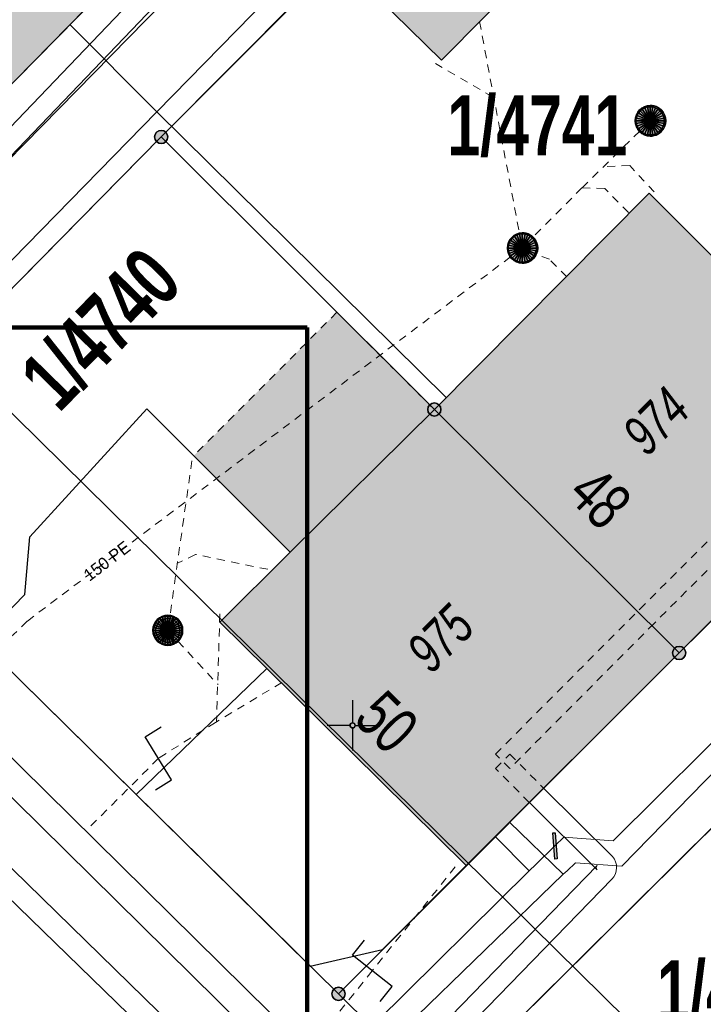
# Model space of a CAD drawing. Header units: metres. Extents: x 2695560 to 2696939, y 1260491 to 1262050.
# Tile 363 of 656: x 2695868 to 2695885, y 1261018 to 1261042. Entities that reach past the tile are written whole.
import ezdxf

# ---------------------------------------------------------------- set-up
doc = ezdxf.new("R2010")
doc.units = ezdxf.units.M
doc.linetypes.add('AUSGEZOGEN', pattern=[0])
doc.linetypes.add('VERDECKT2_S2', pattern=[0.36, 0.2, -0.16])
for name, color, linetype in [('XR$1$AV_Flächen (EO)', 7, 'AUSGEZOGEN'), ('XR$1$AV_Gebäudeflächen (BB)', 7, 'AUSGEZOGEN'), ('XR$1$AV_Gebäudeflächen (EO)', 7, 'AUSGEZOGEN'), ('XR$1$AV_Grenzpunkte', 7, 'AUSGEZOGEN'), ('XR$1$AV_Grundstück-Nr.', 7, 'AUSGEZOGEN'), ('XR$1$AV_Haus-Nr.', 7, 'AUSGEZOGEN'), ('XR$1$AV_Koordinatennetzpunkte', 7, 'AUSGEZOGEN'), ('XR$1$AV_Linien (BB)', 7, 'AUSGEZOGEN'), ('XR$1$AV_Versicherung-Nr.', 7, 'AUSGEZOGEN'), ('XR$1$AW_LK_Schachtdeckel', 24, 'AUSGEZOGEN'), ('XR$1$AW_LK_Zwischenpunkt', 24, 'AUSGEZOGEN'), ('XR$1$GA_LK_Rohrleitungsteil', 32, 'AUSGEZOGEN'), ('XR$1$Liegenschaftsgrenzen', 7, 'AUSGEZOGEN'), ('XR$1$PFAV', 255, 'AUSGEZOGEN'), ('XR$1$PFAW', 255, 'AUSGEZOGEN'), ('XR$1$RP_Abstandslinie', 7, 'AUSGEZOGEN')]:
    doc.layers.add(name, color=color, linetype=linetype)
for name, color, linetype, lineweight in [('XR$2$ABW-Linie-R-ungenau', 4, 'VERDECKT2_S2', 18), ('XR$2$ABW-LinieFlaeche-R-genau', 4, 'AUSGEZOGEN', 18), ('XR$2$ABW-Punkt', 6, 'AUSGEZOGEN', 18), ('XR$2$ELE-LinieFlaeche-genau', 1, 'AUSGEZOGEN', 18), ('XR$2$ELE-LinieFlaeche-ungenau', 1, 'VERDECKT2_S2', 18), ('XR$2$GAS-Linie-genau', 12, 'AUSGEZOGEN', 18), ('XR$2$KOM-Linie-U-genau', 91, 'AUSGEZOGEN', 18), ('XR$2$WAS-Linie-genau', 5, 'AUSGEZOGEN', 18), ('XR$2$WEI-Text', 59, 'AUSGEZOGEN', 18), ('XR$5$STANDARD_1', 7, 'AUSGEZOGEN', 13)]:
    doc.layers.add(name, color=color, linetype=linetype, lineweight=lineweight)
doc.styles.add('ARIAL', font='arial.ttf')
doc.styles.add('TXT', font='txt')

# ---------------------------------------------------------------- blocks, each defined once
blk = doc.blocks.new('BAV15')
at = {"layer": 'XR$1$PFAV', "transparency": 33554687}
blk.add_hatch(color=7, dxfattribs=at).paths.add_polyline_path([(0.5, 0), (0.49, 0.101), (0.459, 0.197), (0.41, 0.286), (0.344, 0.362), (0.264, 0.424), (0.174, 0.469), (0.076, 0.494), (-0.025, 0.499), (-0.125, 0.484), (-0.22, 0.449), (-0.306, 0.395), (-0.379, 0.326), (-0.437, 0.243), (-0.477, 0.15), (-0.497, 0.051), (-0.497, -0.051), (-0.477, -0.15), (-0.437, -0.243), (-0.379, -0.326), (-0.306, -0.395), (-0.22, -0.449), (-0.125, -0.484), (-0.025, -0.499), (0.076, -0.494), (0.174, -0.469), (0.264, -0.424), (0.344, -0.362), (0.41, -0.286), (0.459, -0.197), (0.49, -0.101)])
at = {"color": 7, "transparency": 33554687}
for start, end in [(90, 270), (270, 90)]:
    blk.add_arc((0, 0), 0.5, start, end, dxfattribs=at)
at = {"layer": 'XR$1$PFAV', "transparency": 33554687}
blk.add_circle((0, 0), 0.5, dxfattribs=at)
blk = doc.blocks.new('BAV2041')
at = {"color": 7, "transparency": 33554687}
for p, q in [((0, 0.5), (0, 0.05)), ((-0.05, 0), (-0.5, 0)), ((0.05, 0), (0.5, 0)), ((0, -0.05), (0, -0.5))]:
    blk.add_line(p, q, dxfattribs=at)
blk.add_circle((0, 0), 0.05, dxfattribs=at)
for start, end in [(90, 270), (270, 90)]:
    blk.add_arc((0, 0), 0.05, start, end, dxfattribs=at)
blk = doc.blocks.new('BAW2093')
at = {"transparency": 33554687}
blk.add_lwpolyline([(-0.375, -0.5), (0, -0.5), (0, 0.5), (0.375, 0.5)], dxfattribs=at)
blk = doc.blocks.new('BAW2088')
at = {"layer": 'XR$1$PFAW', "transparency": 33554687}
blk.add_hatch(color=253, dxfattribs=at).paths.add_polyline_path([(0.51, 0), (0.5, 0.101), (0.47, 0.197), (0.421, 0.286), (0.355, 0.362), (0.275, 0.424), (0.184, 0.469), (0.086, 0.494), (-0.015, 0.499), (-0.115, 0.484), (-0.21, 0.449), (-0.296, 0.395), (-0.369, 0.326), (-0.427, 0.243), (-0.467, 0.15), (-0.487, 0.051), (-0.487, -0.051), (-0.467, -0.15), (-0.427, -0.243), (-0.369, -0.326), (-0.296, -0.395), (-0.21, -0.449), (-0.115, -0.484), (-0.015, -0.499), (0.086, -0.494), (0.184, -0.469), (0.275, -0.424), (0.355, -0.362), (0.421, -0.286), (0.47, -0.197), (0.5, -0.101)])
at = {"transparency": 33554687}
for start, end in [(91.1948, 268.8052), (268.8052, 91.1948)]:
    blk.add_arc((0.01, 0), 0.5, start, end, dxfattribs=at)
at = {"layer": 'XR$1$PFAW', "transparency": 33554687}
blk.add_circle((0.01, 0), 0.5, dxfattribs=at)
blk = doc.blocks.new('BAW2082')
at = {"layer": 'XR$1$PFAW', "transparency": 33554687}
blk.add_hatch(color=7, dxfattribs=at).paths.add_polyline_path([(0.509, -0.003), (0.499, 0.098), (0.469, 0.194), (0.42, 0.283), (0.354, 0.359), (0.274, 0.421), (0.183, 0.466), (0.085, 0.491), (-0.016, 0.496), (-0.116, 0.481), (-0.211, 0.446), (-0.297, 0.392), (-0.37, 0.323), (-0.428, 0.24), (-0.468, 0.147), (-0.488, 0.047), (-0.488, -0.054), (-0.468, -0.153), (-0.428, -0.246), (-0.37, -0.329), (-0.297, -0.398), (-0.211, -0.452), (-0.116, -0.487), (-0.016, -0.502), (0.085, -0.497), (0.183, -0.472), (0.274, -0.427), (0.354, -0.366), (0.42, -0.289), (0.469, -0.2), (0.499, -0.104)])
at = {"transparency": 33554687}
for start, end in [(91.1948, 268.8052), (268.8052, 91.1948)]:
    blk.add_arc((0.01, 0), 0.5, start, end, dxfattribs=at)
at = {"layer": 'XR$1$PFAW', "transparency": 33554687}
blk.add_circle((0.009, -0.003), 0.5, dxfattribs=at)
blk = doc.blocks.new('BAW2090')
at = {"layer": 'XR$1$PFAW', "lineweight": 25, "transparency": 33554687}
blk.add_hatch(color=7, dxfattribs=at).paths.add_polyline_path([(0.5, 0), (0.49, 0.101), (0.459, 0.197), (0.41, 0.286), (0.344, 0.362), (0.264, 0.424), (0.174, 0.469), (0.076, 0.494), (-0.025, 0.499), (-0.125, 0.484), (-0.22, 0.449), (-0.306, 0.395), (-0.379, 0.326), (-0.437, 0.243), (-0.477, 0.15), (-0.497, 0.051), (-0.497, -0.051), (-0.477, -0.15), (-0.437, -0.243), (-0.379, -0.326), (-0.306, -0.395), (-0.22, -0.449), (-0.125, -0.484), (-0.025, -0.499), (0.076, -0.494), (0.174, -0.469), (0.264, -0.424), (0.344, -0.362), (0.41, -0.286), (0.459, -0.197), (0.49, -0.101)])
at = {"lineweight": 25, "transparency": 33554687}
for p, q in [((-0.177, 0.468), (-0.177, -0.468)), ((0.179, 0.467), (0.177, -0.468))]:
    blk.add_line(p, q, dxfattribs=at)
for start, end in [(90, 180), (0, 90), (180, 270), (270, 0)]:
    blk.add_arc((0, 0), 0.5, start, end, dxfattribs=at)
blk = doc.blocks.new('BGA2013')
at = {"transparency": 33554687}
blk.add_hatch(color=36, dxfattribs=at).paths.add_polyline_path([(-0.291, -0.409), (0.352, 0.357), (0.291, 0.409), (-0.352, -0.357)])
at = {"color": 32, "transparency": 33554687}
blk.add_lwpolyline([(-0.291, -0.409), (-0.352, -0.357), (0.291, 0.409), (0.352, 0.357), (-0.291, -0.409)], close=True, dxfattribs=at)
blk = doc.blocks.new('ABW-SCHLAMMSAMMLER_RUND')
at = {"layer": 'XR$2$ABW-Punkt', "linetype": 'AUSGEZOGEN', "lineweight": 13, "transparency": 33554687}
for p, q in [((-70, 75, 2500), (70, 75, 2500)), ((-70, -75, 2500), (70, -75, 2500))]:
    blk.add_line(p, q, dxfattribs=at)
blk.add_polyline3d([(90, 0, 2500), (0, 0, 2500), (-90, 0, 2500)], dxfattribs=at)
at = {"layer": 'XR$2$ABW-Punkt', "linetype": 'AUSGEZOGEN', "lineweight": 25, "transparency": 33554687}
for points in [[(-147, 29, 2500), (0, 0, 2500), (-150, 0, 2500)], [(-147, 29), (0, 0), (-150, 0)], [(-147, 29, 2500), (-147, 29), (-150, 0), (-150, 0, 2500)], [(-150, 0, 2500), (0, 0, 2500), (-147, -29, 2500)], [(-150, 0), (0, 0), (-147, -29)], [(-139, 57, 2500), (0, 0, 2500), (-147, 29, 2500)], [(-139, 57), (0, 0), (-147, 29)], [(-139, 57, 2500), (-139, 57), (-147, 29), (-147, 29, 2500)], [(-147, -29, 2500), (0, 0, 2500), (-139, -57, 2500)], [(-147, -29), (0, 0), (-139, -57)], [(-125, 83, 2500), (0, 0, 2500), (-139, 57, 2500)], [(-125, 83), (0, 0), (-139, 57)], [(-125, 83, 2500), (-125, 83), (-139, 57), (-139, 57, 2500)], [(-139, -57, 2500), (0, 0, 2500), (-125, -83, 2500)], [(-139, -57), (0, 0), (-125, -83)], [(-106, 106, 2500), (0, 0, 2500), (-125, 83, 2500)], [(-106, 106), (0, 0), (-125, 83)], [(-106, 106, 2500), (-106, 106), (-125, 83), (-125, 83, 2500)], [(-125, -83, 2500), (0, 0, 2500), (-106, -106, 2500)], [(-125, -83), (0, 0), (-106, -106)], [(-83, 125, 2500), (0, 0, 2500), (-106, 106, 2500)], [(-83, 125), (0, 0), (-106, 106)], [(-83, 125, 2500), (-83, 125), (-106, 106), (-106, 106, 2500)], [(-106, -106, 2500), (0, 0, 2500), (-83, -125, 2500)], [(-106, -106), (0, 0), (-83, -125)], [(-57, 139, 2500), (0, 0, 2500), (-83, 125, 2500)], [(-57, 139), (0, 0), (-83, 125)], [(-57, 139, 2500), (-57, 139), (-83, 125), (-83, 125, 2500)], [(-83, -125, 2500), (0, 0, 2500), (-57, -139, 2500)], [(-83, -125), (0, 0), (-57, -139)], [(-29, 147, 2500), (0, 0, 2500), (-57, 139, 2500)], [(-29, 147), (0, 0), (-57, 139)], [(-29, 147, 2500), (-29, 147), (-57, 139), (-57, 139, 2500)], [(-57, -139, 2500), (0, 0, 2500), (-29, -147, 2500)], [(-57, -139), (0, 0), (-29, -147)], [(0, 150, 2500), (0, 0, 2500), (-29, 147, 2500)], [(0, 150), (0, 0), (-29, 147)], [(0, 150, 2500), (0, 150), (-29, 147), (-29, 147, 2500)], [(-29, -147, 2500), (0, 0, 2500), (0, -150, 2500)], [(-29, -147), (0, 0), (0, -150)], [(29, 147, 2500), (0, 0, 2500), (0, 150, 2500)], [(29, 147), (0, 0), (0, 150)], [(29, 147, 2500), (29, 147), (0, 150), (0, 150, 2500)], [(57, 139, 2500), (0, 0, 2500), (29, 147, 2500)], [(57, 139), (0, 0), (29, 147)], [(83, 125, 2500), (0, 0, 2500), (57, 139, 2500)], [(83, 125), (0, 0), (57, 139)], [(106, 106, 2500), (0, 0, 2500), (83, 125, 2500)], [(106, 106), (0, 0), (83, 125)], [(125, 83, 2500), (0, 0, 2500), (106, 106, 2500)], [(125, 83), (0, 0), (106, 106)], [(139, 57, 2500), (0, 0, 2500), (125, 83, 2500)], [(139, 57), (0, 0), (125, 83)], [(147, 29, 2500), (0, 0, 2500), (139, 57, 2500)], [(147, 29), (0, 0), (139, 57)], [(150, 0, 2500), (0, 0, 2500), (147, 29, 2500)], [(150, 0), (0, 0), (147, 29)], [(0, -150, 2500), (0, 0, 2500), (29, -147, 2500)], [(29, -147, 2500), (0, 0, 2500), (57, -139, 2500)], [(57, -139, 2500), (0, 0, 2500), (83, -125, 2500)], [(83, -125, 2500), (0, 0, 2500), (106, -106, 2500)], [(106, -106, 2500), (0, 0, 2500), (125, -83, 2500)], [(125, -83, 2500), (0, 0, 2500), (139, -57, 2500)], [(139, -57, 2500), (0, 0, 2500), (147, -29, 2500)], [(147, -29, 2500), (0, 0, 2500), (150, 0, 2500)], [(0, -150), (0, 0), (29, -147)], [(29, -147), (0, 0), (57, -139)], [(57, -139), (0, 0), (83, -125)], [(83, -125), (0, 0), (106, -106)], [(106, -106), (0, 0), (125, -83)], [(125, -83), (0, 0), (139, -57)], [(139, -57), (0, 0), (147, -29)], [(147, -29), (0, 0), (150, 0)], [(57, 139, 2500), (57, 139), (29, 147), (29, 147, 2500)], [(83, 125, 2500), (83, 125), (57, 139), (57, 139, 2500)], [(106, 106, 2500), (106, 106), (83, 125), (83, 125, 2500)], [(125, 83, 2500), (125, 83), (106, 106), (106, 106, 2500)], [(139, 57, 2500), (139, 57), (125, 83), (125, 83, 2500)], [(147, 29, 2500), (147, 29), (139, 57), (139, 57, 2500)], [(150, 0, 2500), (150, 0), (147, 29), (147, 29, 2500)], [(-150, 0, 2500), (-150, 0), (-147, -29), (-147, -29, 2500)], [(-147, -29, 2500), (-147, -29), (-139, -57), (-139, -57, 2500)], [(-139, -57, 2500), (-139, -57), (-125, -83), (-125, -83, 2500)], [(-125, -83, 2500), (-125, -83), (-106, -106), (-106, -106, 2500)], [(-106, -106, 2500), (-106, -106), (-83, -125), (-83, -125, 2500)], [(-83, -125, 2500), (-83, -125), (-57, -139), (-57, -139, 2500)], [(-57, -139, 2500), (-57, -139), (-29, -147), (-29, -147, 2500)], [(-29, -147, 2500), (-29, -147), (0, -150), (0, -150, 2500)], [(0, -150, 2500), (0, -150), (29, -147), (29, -147, 2500)], [(29, -147, 2500), (29, -147), (57, -139), (57, -139, 2500)], [(57, -139, 2500), (57, -139), (83, -125), (83, -125, 2500)], [(83, -125, 2500), (83, -125), (106, -106), (106, -106, 2500)], [(106, -106, 2500), (106, -106), (125, -83), (125, -83, 2500)], [(125, -83, 2500), (125, -83), (139, -57), (139, -57, 2500)], [(139, -57, 2500), (139, -57), (147, -29), (147, -29, 2500)], [(147, -29, 2500), (147, -29), (150, 0), (150, 0, 2500)]]:
    blk.add_3dface(points, dxfattribs=at)
blk = doc.blocks.new('ABW-NORMSCHACHT_WEITERE')
at = {"layer": 'XR$2$ABW-Punkt', "linetype": 'AUSGEZOGEN', "lineweight": 25, "transparency": 33554687}
for points in [[(-196, 39, 2500), (0, 0, 2500), (-200, 0, 2500)], [(-196, 39), (0, 0), (-200, 0)], [(-196, 39, 2500), (-196, 39), (-200, 0), (-200, 0, 2500)], [(-200, 0, 2500), (0, 0, 2500), (-196, -39, 2500)], [(-200, 0), (0, 0), (-196, -39)], [(-185, 77, 2500), (0, 0, 2500), (-196, 39, 2500)], [(-185, 77), (0, 0), (-196, 39)], [(-185, 77, 2500), (-185, 77), (-196, 39), (-196, 39, 2500)], [(-196, -39, 2500), (0, 0, 2500), (-185, -77, 2500)], [(-196, -39), (0, 0), (-185, -77)], [(-166, 111, 2500), (0, 0, 2500), (-185, 77, 2500)], [(-166, 111), (0, 0), (-185, 77)], [(-166, 111, 2500), (-166, 111), (-185, 77), (-185, 77, 2500)], [(-185, -77, 2500), (0, 0, 2500), (-166, -111, 2500)], [(-185, -77), (0, 0), (-166, -111)], [(-141, 141, 2500), (0, 0, 2500), (-166, 111, 2500)], [(-141, 141), (0, 0), (-166, 111)], [(-141, 141, 2500), (-141, 141), (-166, 111), (-166, 111, 2500)], [(-166, -111, 2500), (0, 0, 2500), (-141, -141, 2500)], [(-166, -111), (0, 0), (-141, -141)], [(-111, 166, 2500), (0, 0, 2500), (-141, 141, 2500)], [(-111, 166), (0, 0), (-141, 141)], [(-111, 166, 2500), (-111, 166), (-141, 141), (-141, 141, 2500)], [(-141, -141, 2500), (0, 0, 2500), (-111, -166, 2500)], [(-141, -141), (0, 0), (-111, -166)], [(-77, 185, 2500), (0, 0, 2500), (-111, 166, 2500)], [(-77, 185), (0, 0), (-111, 166)], [(-77, 185, 2500), (-77, 185), (-111, 166), (-111, 166, 2500)], [(-111, -166, 2500), (0, 0, 2500), (-77, -185, 2500)], [(-111, -166), (0, 0), (-77, -185)], [(-39, 196, 2500), (0, 0, 2500), (-77, 185, 2500)], [(-39, 196), (0, 0), (-77, 185)], [(-39, 196, 2500), (-39, 196), (-77, 185), (-77, 185, 2500)], [(-77, -185, 2500), (0, 0, 2500), (-39, -196, 2500)], [(-77, -185), (0, 0), (-39, -196)], [(0, 200, 2500), (0, 0, 2500), (-39, 196, 2500)], [(0, 200), (0, 0), (-39, 196)], [(0, 200, 2500), (0, 200), (-39, 196), (-39, 196, 2500)], [(-39, -196, 2500), (0, 0, 2500), (0, -200, 2500)], [(-39, -196), (0, 0), (0, -200)], [(39, 196, 2500), (0, 0, 2500), (0, 200, 2500)], [(39, 196), (0, 0), (0, 200)], [(39, 196, 2500), (39, 196), (0, 200), (0, 200, 2500)], [(77, 185, 2500), (0, 0, 2500), (39, 196, 2500)], [(77, 185), (0, 0), (39, 196)], [(111, 166, 2500), (0, 0, 2500), (77, 185, 2500)], [(111, 166), (0, 0), (77, 185)], [(141, 141, 2500), (0, 0, 2500), (111, 166, 2500)], [(141, 141), (0, 0), (111, 166)], [(166, 111, 2500), (0, 0, 2500), (141, 141, 2500)], [(166, 111), (0, 0), (141, 141)], [(185, 77, 2500), (0, 0, 2500), (166, 111, 2500)], [(185, 77), (0, 0), (166, 111)], [(196, 39, 2500), (0, 0, 2500), (185, 77, 2500)], [(196, 39), (0, 0), (185, 77)], [(200, 0, 2500), (0, 0, 2500), (196, 39, 2500)], [(200, 0), (0, 0), (196, 39)], [(0, -200, 2500), (0, 0, 2500), (39, -196, 2500)], [(39, -196, 2500), (0, 0, 2500), (77, -185, 2500)], [(77, -185, 2500), (0, 0, 2500), (111, -166, 2500)], [(111, -166, 2500), (0, 0, 2500), (141, -141, 2500)], [(141, -141, 2500), (0, 0, 2500), (166, -111, 2500)], [(166, -111, 2500), (0, 0, 2500), (185, -77, 2500)], [(185, -77, 2500), (0, 0, 2500), (196, -39, 2500)], [(196, -39, 2500), (0, 0, 2500), (200, 0, 2500)], [(0, -200), (0, 0), (39, -196)], [(39, -196), (0, 0), (77, -185)], [(77, -185), (0, 0), (111, -166)], [(111, -166), (0, 0), (141, -141)], [(141, -141), (0, 0), (166, -111)], [(166, -111), (0, 0), (185, -77)], [(185, -77), (0, 0), (196, -39)], [(196, -39), (0, 0), (200, 0)], [(77, 185, 2500), (77, 185), (39, 196), (39, 196, 2500)], [(111, 166, 2500), (111, 166), (77, 185), (77, 185, 2500)], [(141, 141, 2500), (141, 141), (111, 166), (111, 166, 2500)], [(166, 111, 2500), (166, 111), (141, 141), (141, 141, 2500)], [(185, 77, 2500), (185, 77), (166, 111), (166, 111, 2500)], [(196, 39, 2500), (196, 39), (185, 77), (185, 77, 2500)], [(200, 0, 2500), (200, 0), (196, 39), (196, 39, 2500)], [(-200, 0, 2500), (-200, 0), (-196, -39), (-196, -39, 2500)], [(-196, -39, 2500), (-196, -39), (-185, -77), (-185, -77, 2500)], [(-185, -77, 2500), (-185, -77), (-166, -111), (-166, -111, 2500)], [(-166, -111, 2500), (-166, -111), (-141, -141), (-141, -141, 2500)], [(-141, -141, 2500), (-141, -141), (-111, -166), (-111, -166, 2500)], [(-111, -166, 2500), (-111, -166), (-77, -185), (-77, -185, 2500)], [(-77, -185, 2500), (-77, -185), (-39, -196), (-39, -196, 2500)], [(-39, -196, 2500), (-39, -196), (0, -200), (0, -200, 2500)], [(0, -200, 2500), (0, -200), (39, -196), (39, -196, 2500)], [(39, -196, 2500), (39, -196), (77, -185), (77, -185, 2500)], [(77, -185, 2500), (77, -185), (111, -166), (111, -166, 2500)], [(111, -166, 2500), (111, -166), (141, -141), (141, -141, 2500)], [(141, -141, 2500), (141, -141), (166, -111), (166, -111, 2500)], [(166, -111, 2500), (166, -111), (185, -77), (185, -77, 2500)], [(185, -77, 2500), (185, -77), (196, -39), (196, -39, 2500)], [(196, -39, 2500), (196, -39), (200, 0), (200, 0, 2500)]]:
    blk.add_3dface(points, dxfattribs=at)
blk = doc.blocks.new('ABW-OELABSCHEIDER')
at = {"layer": 'XR$2$ABW-Punkt', "linetype": 'AUSGEZOGEN', "lineweight": 25, "transparency": 33554687}
for p, q in [((-100, 283, 2500), (-100, -283, 2500)), ((100, 283, 2500), (100, -283, 2500))]:
    blk.add_line(p, q, dxfattribs=at)
for points in [[(-167, 249, 2500), (0, 0, 2500), (-212, 212, 2500)], [(-167, 249), (0, 0), (-212, 212)], [(-167, 249, 2500), (-167, 249), (-212, 212), (-212, 212, 2500)], [(-115, 277, 2500), (0, 0, 2500), (-167, 249, 2500)], [(-115, 277), (0, 0), (-167, 249)], [(-115, 277, 2500), (-115, 277), (-167, 249), (-167, 249, 2500)], [(-59, 294, 2500), (0, 0, 2500), (-115, 277, 2500)], [(-59, 294), (0, 0), (-115, 277)], [(-59, 294, 2500), (-59, 294), (-115, 277), (-115, 277, 2500)], [(0, 300, 2500), (0, 0, 2500), (-59, 294, 2500)], [(0, 300), (0, 0), (-59, 294)], [(0, 300, 2500), (0, 300), (-59, 294), (-59, 294, 2500)], [(59, 294, 2500), (0, 0, 2500), (0, 300, 2500)], [(59, 294), (0, 0), (0, 300)], [(59, 294, 2500), (59, 294), (0, 300), (0, 300, 2500)], [(115, 277, 2500), (0, 0, 2500), (59, 294, 2500)], [(115, 277), (0, 0), (59, 294)], [(167, 249, 2500), (0, 0, 2500), (115, 277, 2500)], [(167, 249), (0, 0), (115, 277)], [(212, 212, 2500), (0, 0, 2500), (167, 249, 2500)], [(212, 212), (0, 0), (167, 249)], [(115, 277, 2500), (115, 277), (59, 294), (59, 294, 2500)], [(167, 249, 2500), (167, 249), (115, 277), (115, 277, 2500)], [(212, 212, 2500), (212, 212), (167, 249), (167, 249, 2500)], [(-294, 59, 2500), (0, 0, 2500), (-300, 0, 2500)], [(-294, 59), (0, 0), (-300, 0)], [(-294, 59, 2500), (-294, 59), (-300, 0), (-300, 0, 2500)], [(-277, 115, 2500), (0, 0, 2500), (-294, 59, 2500)], [(-277, 115), (0, 0), (-294, 59)], [(-277, 115, 2500), (-277, 115), (-294, 59), (-294, 59, 2500)], [(-249, 167, 2500), (0, 0, 2500), (-277, 115, 2500)], [(-249, 167), (0, 0), (-277, 115)], [(-249, 167, 2500), (-249, 167), (-277, 115), (-277, 115, 2500)], [(-212, 212, 2500), (0, 0, 2500), (-249, 167, 2500)], [(-212, 212), (0, 0), (-249, 167)], [(-212, 212, 2500), (-212, 212), (-249, 167), (-249, 167, 2500)], [(249, 167, 2500), (0, 0, 2500), (212, 212, 2500)], [(249, 167), (0, 0), (212, 212)], [(277, 115, 2500), (0, 0, 2500), (249, 167, 2500)], [(277, 115), (0, 0), (249, 167)], [(294, 59, 2500), (0, 0, 2500), (277, 115, 2500)], [(294, 59), (0, 0), (277, 115)], [(300, 0, 2500), (0, 0, 2500), (294, 59, 2500)], [(300, 0), (0, 0), (294, 59)], [(249, 167, 2500), (249, 167), (212, 212), (212, 212, 2500)], [(277, 115, 2500), (277, 115), (249, 167), (249, 167, 2500)], [(294, 59, 2500), (294, 59), (277, 115), (277, 115, 2500)], [(300, 0, 2500), (300, 0), (294, 59), (294, 59, 2500)], [(-300, 0, 2500), (0, 0, 2500), (-294, -59, 2500)], [(-300, 0), (0, 0), (-294, -59)], [(-300, 0, 2500), (-300, 0), (-294, -59), (-294, -59, 2500)], [(-294, -59, 2500), (0, 0, 2500), (-277, -115, 2500)], [(-294, -59), (0, 0), (-277, -115)], [(-294, -59, 2500), (-294, -59), (-277, -115), (-277, -115, 2500)], [(-277, -115, 2500), (0, 0, 2500), (-249, -167, 2500)], [(-277, -115), (0, 0), (-249, -167)], [(-277, -115, 2500), (-277, -115), (-249, -167), (-249, -167, 2500)], [(-249, -167, 2500), (0, 0, 2500), (-212, -212, 2500)], [(-249, -167), (0, 0), (-212, -212)], [(-249, -167, 2500), (-249, -167), (-212, -212), (-212, -212, 2500)], [(-212, -212, 2500), (0, 0, 2500), (-167, -249, 2500)], [(-212, -212), (0, 0), (-167, -249)], [(-212, -212, 2500), (-212, -212), (-167, -249), (-167, -249, 2500)], [(-167, -249, 2500), (0, 0, 2500), (-115, -277, 2500)], [(-167, -249), (0, 0), (-115, -277)], [(-115, -277, 2500), (0, 0, 2500), (-59, -294, 2500)], [(-115, -277), (0, 0), (-59, -294)], [(-59, -294, 2500), (0, 0, 2500), (0, -300, 2500)], [(-59, -294), (0, 0), (0, -300)], [(0, -300, 2500), (0, 0, 2500), (59, -294, 2500)], [(59, -294, 2500), (0, 0, 2500), (115, -277, 2500)], [(115, -277, 2500), (0, 0, 2500), (167, -249, 2500)], [(167, -249, 2500), (0, 0, 2500), (212, -212, 2500)], [(212, -212, 2500), (0, 0, 2500), (249, -167, 2500)], [(249, -167, 2500), (0, 0, 2500), (277, -115, 2500)], [(277, -115, 2500), (0, 0, 2500), (294, -59, 2500)], [(294, -59, 2500), (0, 0, 2500), (300, 0, 2500)], [(0, -300), (0, 0), (59, -294)], [(59, -294), (0, 0), (115, -277)], [(115, -277), (0, 0), (167, -249)], [(167, -249), (0, 0), (212, -212)], [(212, -212), (0, 0), (249, -167)], [(249, -167), (0, 0), (277, -115)], [(277, -115), (0, 0), (294, -59)], [(294, -59), (0, 0), (300, 0)], [(167, -249, 2500), (167, -249), (212, -212), (212, -212, 2500)], [(212, -212, 2500), (212, -212), (249, -167), (249, -167, 2500)], [(249, -167, 2500), (249, -167), (277, -115), (277, -115, 2500)], [(277, -115, 2500), (277, -115), (294, -59), (294, -59, 2500)], [(294, -59, 2500), (294, -59), (300, 0), (300, 0, 2500)], [(-167, -249, 2500), (-167, -249), (-115, -277), (-115, -277, 2500)], [(-115, -277, 2500), (-115, -277), (-59, -294), (-59, -294, 2500)], [(-59, -294, 2500), (-59, -294), (0, -300), (0, -300, 2500)], [(0, -300, 2500), (0, -300), (59, -294), (59, -294, 2500)], [(59, -294, 2500), (59, -294), (115, -277), (115, -277, 2500)], [(115, -277, 2500), (115, -277), (167, -249), (167, -249, 2500)]]:
    blk.add_3dface(points, dxfattribs=at)
blk = doc.blocks.new('ABW-DECKEL')
at = {"layer": 'XR$2$ABW-Punkt', "linetype": 'AUSGEZOGEN', "lineweight": 25, "transparency": 33554687}
for points in [[(-247, 247, 2500), (0, 0, 2500), (-291, 194, 2500)], [(-247, 247), (0, 0), (-291, 194)], [(-247, 247, 2500), (-247, 247), (-291, 194), (-291, 194, 2500)], [(-194, 291, 2500), (0, 0, 2500), (-247, 247, 2500)], [(-194, 291), (0, 0), (-247, 247)], [(-194, 291, 2500), (-194, 291), (-247, 247), (-247, 247, 2500)], [(-134, 323, 2500), (0, 0, 2500), (-194, 291, 2500)], [(-134, 323), (0, 0), (-194, 291)], [(-134, 323, 2500), (-134, 323), (-194, 291), (-194, 291, 2500)], [(-68, 343, 2500), (0, 0, 2500), (-134, 323, 2500)], [(-68, 343), (0, 0), (-134, 323)], [(-68, 343, 2500), (-68, 343), (-134, 323), (-134, 323, 2500)], [(0, 350, 2500), (0, 0, 2500), (-68, 343, 2500)], [(0, 350), (0, 0), (-68, 343)], [(0, 350, 2500), (0, 350), (-68, 343), (-68, 343, 2500)], [(68, 343, 2500), (0, 0, 2500), (0, 350, 2500)], [(68, 343), (0, 0), (0, 350)], [(68, 343, 2500), (68, 343), (0, 350), (0, 350, 2500)], [(134, 323, 2500), (0, 0, 2500), (68, 343, 2500)], [(134, 323), (0, 0), (68, 343)], [(194, 291, 2500), (0, 0, 2500), (134, 323, 2500)], [(194, 291), (0, 0), (134, 323)], [(247, 247, 2500), (0, 0, 2500), (194, 291, 2500)], [(247, 247), (0, 0), (194, 291)], [(291, 194, 2500), (0, 0, 2500), (247, 247, 2500)], [(291, 194), (0, 0), (247, 247)], [(134, 323, 2500), (134, 323), (68, 343), (68, 343, 2500)], [(194, 291, 2500), (194, 291), (134, 323), (134, 323, 2500)], [(247, 247, 2500), (247, 247), (194, 291), (194, 291, 2500)], [(291, 194, 2500), (291, 194), (247, 247), (247, 247, 2500)], [(-343, 68, 2500), (0, 0, 2500), (-350, 0, 2500)], [(-343, 68), (0, 0), (-350, 0)], [(-343, 68, 2500), (-343, 68), (-350, 0), (-350, 0, 2500)], [(-350, 0, 2500), (0, 0, 2500), (-343, -68, 2500)], [(-350, 0), (0, 0), (-343, -68)], [(-323, 134, 2500), (0, 0, 2500), (-343, 68, 2500)], [(-323, 134), (0, 0), (-343, 68)], [(-323, 134, 2500), (-323, 134), (-343, 68), (-343, 68, 2500)], [(-343, -68, 2500), (0, 0, 2500), (-323, -134, 2500)], [(-343, -68), (0, 0), (-323, -134)], [(-291, 194, 2500), (0, 0, 2500), (-323, 134, 2500)], [(-291, 194), (0, 0), (-323, 134)], [(-291, 194, 2500), (-291, 194), (-323, 134), (-323, 134, 2500)], [(-323, -134, 2500), (0, 0, 2500), (-291, -194, 2500)], [(-323, -134), (0, 0), (-291, -194)], [(-291, -194, 2500), (0, 0, 2500), (-247, -247, 2500)], [(-291, -194), (0, 0), (-247, -247)], [(-247, -247, 2500), (0, 0, 2500), (-194, -291, 2500)], [(-247, -247), (0, 0), (-194, -291)], [(-194, -291, 2500), (0, 0, 2500), (-134, -323, 2500)], [(-194, -291), (0, 0), (-134, -323)], [(-134, -323, 2500), (0, 0, 2500), (-68, -343, 2500)], [(-134, -323), (0, 0), (-68, -343)], [(-68, -343, 2500), (0, 0, 2500), (0, -350, 2500)], [(-68, -343), (0, 0), (0, -350)], [(323, 134, 2500), (0, 0, 2500), (291, 194, 2500)], [(323, 134), (0, 0), (291, 194)], [(343, 68, 2500), (0, 0, 2500), (323, 134, 2500)], [(343, 68), (0, 0), (323, 134)], [(350, 0, 2500), (0, 0, 2500), (343, 68, 2500)], [(350, 0), (0, 0), (343, 68)], [(0, -350, 2500), (0, 0, 2500), (68, -343, 2500)], [(68, -343, 2500), (0, 0, 2500), (134, -323, 2500)], [(134, -323, 2500), (0, 0, 2500), (194, -291, 2500)], [(194, -291, 2500), (0, 0, 2500), (247, -247, 2500)], [(247, -247, 2500), (0, 0, 2500), (291, -194, 2500)], [(291, -194, 2500), (0, 0, 2500), (323, -134, 2500)], [(323, -134, 2500), (0, 0, 2500), (343, -68, 2500)], [(343, -68, 2500), (0, 0, 2500), (350, 0, 2500)], [(0, -350), (0, 0), (68, -343)], [(68, -343), (0, 0), (134, -323)], [(134, -323), (0, 0), (194, -291)], [(194, -291), (0, 0), (247, -247)], [(247, -247), (0, 0), (291, -194)], [(291, -194), (0, 0), (323, -134)], [(323, -134), (0, 0), (343, -68)], [(343, -68), (0, 0), (350, 0)], [(323, 134, 2500), (323, 134), (291, 194), (291, 194, 2500)], [(343, 68, 2500), (343, 68), (323, 134), (323, 134, 2500)], [(350, 0, 2500), (350, 0), (343, 68), (343, 68, 2500)], [(-350, 0, 2500), (-350, 0), (-343, -68), (-343, -68, 2500)], [(-343, -68, 2500), (-343, -68), (-323, -134), (-323, -134, 2500)], [(-323, -134, 2500), (-323, -134), (-291, -194), (-291, -194, 2500)], [(-291, -194, 2500), (-291, -194), (-247, -247), (-247, -247, 2500)], [(247, -247, 2500), (247, -247), (291, -194), (291, -194, 2500)], [(291, -194, 2500), (291, -194), (323, -134), (323, -134, 2500)], [(323, -134, 2500), (323, -134), (343, -68), (343, -68, 2500)], [(343, -68, 2500), (343, -68), (350, 0), (350, 0, 2500)], [(-247, -247, 2500), (-247, -247), (-194, -291), (-194, -291, 2500)], [(-194, -291, 2500), (-194, -291), (-134, -323), (-134, -323, 2500)], [(-134, -323, 2500), (-134, -323), (-68, -343), (-68, -343, 2500)], [(-68, -343, 2500), (-68, -343), (0, -350), (0, -350, 2500)], [(0, -350, 2500), (0, -350), (68, -343), (68, -343, 2500)], [(68, -343, 2500), (68, -343), (134, -323), (134, -323, 2500)], [(134, -323, 2500), (134, -323), (194, -291), (194, -291, 2500)], [(194, -291, 2500), (194, -291), (247, -247), (247, -247, 2500)]]:
    blk.add_3dface(points, dxfattribs=at)

msp = doc.modelspace()

# ---------------------------------------------------------------- hatches: boundary and pattern name
at = {"layer": 'XR$1$AV_Gebäudeflächen (BB)', "true_color": 0xd2d2d2, "transparency": 33554687}
for points in [[(2695864.53, 1261047.35), (2695858.57, 1261041.37), (2695863.465, 1261036.516), (2695869.377, 1261042.536)], [(2695875.625, 1261043.758), (2695878.169, 1261041.263), (2695881.36, 1261044.491), (2695878.831, 1261046.989)], [(2695877.99, 1261032.62), (2695884.04, 1261026.6), (2695889.371, 1261031.902), (2695883.299, 1261037.969)], [(2695884.04, 1261026.6), (2695877.99, 1261032.62), (2695874.424, 1261029.095), (2695872.692, 1261027.363), (2695873.851, 1261026.216), (2695878.775, 1261021.343)]]:
    msp.add_hatch(color=254, dxfattribs=at).paths.add_polyline_path(points)
at = {"layer": 'XR$1$AV_Gebäudeflächen (EO)', "true_color": 0xebebeb, "transparency": 33554687}
msp.add_hatch(color=7, dxfattribs=at).paths.add_polyline_path([(2695874.424, 1261029.095), (2695877.99, 1261032.62), (2695875.582, 1261035.024), (2695872.042, 1261031.478)])

# ---------------------------------------------------------------- linework, layer by layer
at = {"layer": 'XR$1$AV_Flächen (EO)', "color": 7, "linetype": 'AUSGEZOGEN', "transparency": 33554687}
msp.add_line((2695874.424, 1261029.095), (2695877.99, 1261032.62), dxfattribs=at)
at = {"layer": 'XR$1$AV_Flächen (EO)', "color": 7, "linetype": 'VERDECKT2_S2', "transparency": 33554687}
msp.add_lwpolyline([(2695877.99, 1261032.62), (2695875.582, 1261035.024), (2695872.042, 1261031.478), (2695874.424, 1261029.095)], dxfattribs=at)
at = {"layer": 'XR$1$AV_Linien (BB)', "color": 7, "linetype": 'AUSGEZOGEN', "transparency": 33554687}
for p, q in [((2695878.169, 1261041.263), (2695875.625, 1261043.758)), ((2695869.377, 1261042.536), (2695863.465, 1261036.516)), ((2695874.424, 1261029.095), (2695877.99, 1261032.62)), ((2695877.99, 1261032.62), (2695884.04, 1261026.6)), ((2695889.371, 1261031.902), (2695884.04, 1261026.6)), ((2695870.621, 1261023.098), (2695866.755, 1261026.91)), ((2695884.04, 1261026.6), (2695878.775, 1261021.343)), ((2695873.851, 1261026.216), (2695870.621, 1261023.098)), ((2695878.775, 1261021.343), (2695873.851, 1261026.216)), ((2695874.924, 1261018.856), (2695870.621, 1261023.098)), ((2695876.712, 1261019.263), (2695878.775, 1261021.343)), ((2695874.924, 1261018.856), (2695876.712, 1261019.263))]:
    msp.add_line(p, q, dxfattribs=at)
for points in [[(2695878.831, 1261046.989), (2695881.36, 1261044.491), (2695878.169, 1261041.263)], [(2695863.869, 1261031.876), (2695871.24, 1261039.36), (2695875.625, 1261043.758)], [(2695877.99, 1261032.62), (2695883.299, 1261037.969), (2695889.371, 1261031.902)], [(2695866.755, 1261026.91), (2695867.871, 1261028.043), (2695867.992, 1261029.468), (2695870.882, 1261032.638), (2695872.042, 1261031.478), (2695874.424, 1261029.095)], [(2695873.851, 1261026.216), (2695872.692, 1261027.363), (2695874.424, 1261029.095)], [(2695879.223, 1261016.686), (2695886.2, 1261023.62), (2695890.74, 1261028.14), (2695891.281, 1261028.681)]]:
    msp.add_lwpolyline(points, dxfattribs=at)
at = {"layer": 'XR$1$Liegenschaftsgrenzen', "color": 7, "linetype": 'AUSGEZOGEN', "transparency": 33554687}
for p, q in [((2695881.81, 1261050.01), (2695871.24, 1261039.36)), ((2695860.27, 1261033.28), (2695870.65, 1261043.83)), ((2695871.24, 1261039.36), (2695862.81, 1261030.8)), ((2695862.81, 1261030.8), (2695875.62, 1261018.17)), ((2695875.62, 1261018.17), (2695884.04, 1261026.6)), ((2695886.2, 1261023.62), (2695878.18, 1261015.65)), ((2695875.62, 1261018.17), (2695878.18, 1261015.65))]:
    msp.add_line(p, q, dxfattribs=at)
for points in [[(2695884.04, 1261026.6), (2695877.99, 1261032.62), (2695871.24, 1261039.36)], [(2695892.87, 1261038.96), (2695892.88, 1261035.45), (2695884.04, 1261026.6)]]:
    msp.add_lwpolyline(points, dxfattribs=at)
at = {"layer": 'XR$1$RP_Abstandslinie', "color": 7, "linetype": 'AUSGEZOGEN', "transparency": 33554687}
msp.add_lwpolyline([(2695815.92, 1261083.45), (2695852.53, 1261047.34), (2695889.71, 1261010.67), (2695915.9, 1260984.83), (2695942.7, 1260958.39), (2695972.35, 1260992.97), (2695942.13, 1261023.53), (2695912.25, 1261053.75), (2695881.66, 1261084.69), (2695850.32, 1261116.38)], dxfattribs=at)
at = {"layer": 'XR$2$ABW-Linie-R-ungenau', "linetype": 'VERDECKT2_S2', "transparency": 33554687}
for p, q in [((2695879.107, 1261042.212), (2695880.163, 1261036.613)), ((2695878.015, 1261041.18), (2695879.446, 1261040.344)), ((2695883.324, 1261039.759), (2695881.639, 1261038.1)), ((2695871.998, 1261031.355), (2695871.405, 1261027.162)), ((2695872.688, 1261027.564), (2695872.606, 1261024.897)), ((2695871.409, 1261027.159), (2695872.644, 1261025.816)), ((2695871.168, 1261023.993), (2695869.393, 1261022.211)), ((2695878.506, 1261021.309), (2695876.455, 1261018.739)), ((2695876.455, 1261018.739), (2695874.658, 1261016.493))]:
    msp.add_line(p, q, dxfattribs=at)
for points in [[(2695883.425, 1261037.999), (2695882.819, 1261038.651), (2695882.201, 1261038.628)], [(2695882.788, 1261037.488), (2695882.201, 1261038.089), (2695881.639, 1261038.1), (2695880.252, 1261036.702)], [(2695880.163, 1261036.613), (2695867.926, 1261027.385), (2695866.011, 1261025.523)], [(2695881.266, 1261035.904), (2695880.835, 1261036.334), (2695880.178, 1261036.584)], [(2695873.872, 1261028.668), (2695872.089, 1261029.035), (2695871.64, 1261028.818)], [(2695874.218, 1261025.866), (2695872.581, 1261024.882), (2695871.168, 1261023.993)]]:
    msp.add_lwpolyline(points, dxfattribs=at)
at = {"layer": 'XR$2$ABW-LinieFlaeche-R-genau', "linetype": 'AUSGEZOGEN', "transparency": 33554687}
msp.add_lwpolyline([(2695889.428, 1261001.421), (2695838.363, 1261051.833), (2695838.855, 1261052.331), (2695889.92, 1261001.919), (2695889.428, 1261001.421)], close=True, dxfattribs=at)
at = {"layer": 'XR$2$ELE-LinieFlaeche-genau', "linetype": 'AUSGEZOGEN', "transparency": 33554687}
for points in [[(2695865.836, 1261037.855), (2695876.91, 1261049.427), (2695871.912, 1261054.361), (2695871.841, 1261054.469), (2695871.787, 1261054.576), (2695871.749, 1261054.689), (2695871.725, 1261054.805), (2695871.715, 1261054.926), (2695871.722, 1261055.047), (2695871.744, 1261055.163), (2695871.774, 1261055.261), (2695872.252, 1261055.113), (2695872.23, 1261055.043), (2695872.22, 1261054.987), (2695872.217, 1261054.932), (2695872.221, 1261054.877), (2695872.233, 1261054.821), (2695872.251, 1261054.768), (2695872.275, 1261054.717), (2695872.3, 1261054.679), (2695877.612, 1261049.437), (2695866.198, 1261037.509), (2695865.836, 1261037.855)], [(2695877.828, 1261017.031), (2695882.012, 1261021.346), (2695882.009, 1261021.343), (2695882.001, 1261021.328), (2695881.996, 1261021.31), (2695881.994, 1261021.294), (2695881.995, 1261021.278), (2695881.999, 1261021.266), (2695882.006, 1261021.249), (2695882.016, 1261021.235), (2695880.339, 1261022.902), (2695880.691, 1261023.256), (2695882.394, 1261021.565), (2695882.44, 1261021.503), (2695882.471, 1261021.432), (2695882.491, 1261021.36), (2695882.496, 1261021.286), (2695882.488, 1261021.21), (2695882.465, 1261021.134), (2695882.429, 1261021.067), (2695882.388, 1261021.016), (2695878.186, 1261016.683), (2695877.828, 1261017.031)]]:
    msp.add_lwpolyline(points, close=True, dxfattribs=at)
at = {"layer": 'XR$2$ELE-LinieFlaeche-ungenau', "linetype": 'VERDECKT2_S2', "transparency": 33554687}
for points in [[(2695879.501, 1261024.097), (2695883.066, 1261027.681), (2695885.655, 1261030.267), (2695886.009, 1261029.913), (2695883.42, 1261027.327), (2695879.855, 1261023.745), (2695879.501, 1261024.097)], [(2695880.338, 1261022.903), (2695879.501, 1261023.745), (2695879.855, 1261024.097), (2695880.692, 1261023.255), (2695880.338, 1261022.903)]]:
    msp.add_lwpolyline(points, close=True, dxfattribs=at)
at = {"layer": 'XR$2$GAS-Linie-genau', "linetype": 'AUSGEZOGEN', "transparency": 33554687}
for p, q in [((2695851.449, 1261036.989), (2695874.008, 1261014.959)), ((2695880.338, 1261021.209), (2695879.495, 1261022.062)), ((2695880.97, 1261021.827), (2695880.5, 1261021.367)), ((2695880.5, 1261021.367), (2695880.338, 1261021.209)), ((2695876.552, 1261017.471), (2695880.338, 1261021.209))]:
    msp.add_line(p, q, dxfattribs=at)
msp.add_lwpolyline([(2695889.152, 1261028.648), (2695882.41, 1261021.95), (2695881.194, 1261022.046), (2695880.97, 1261021.827)], dxfattribs=at)
at = {"layer": 'XR$2$KOM-Linie-U-genau', "linetype": 'AUSGEZOGEN', "transparency": 33554687}
for p, q in [((2695871.132, 1261039.984), (2695877.561, 1261046.559)), ((2695868.988, 1261042.136), (2695871.132, 1261039.984)), ((2695857.932, 1261026.485), (2695871.132, 1261039.984)), ((2695871.132, 1261039.984), (2695878.286, 1261032.919))]:
    msp.add_line(p, q, dxfattribs=at)
at = {"layer": 'XR$2$WAS-Linie-genau', "linetype": 'AUSGEZOGEN', "transparency": 33554687}
for p, q in [((2695879.849, 1261022.417), (2695881.178, 1261021.129)), ((2695881.178, 1261021.129), (2695876.952, 1261017.033)), ((2695881.178, 1261021.129), (2695881.272, 1261021.215)), ((2695867.408, 1261020.609), (2695874.018, 1261014.189))]:
    msp.add_line(p, q, dxfattribs=at)
for points in [[(2695866.993, 1261038.313), (2695877.279, 1261048.799), (2695878.489, 1261050.089), (2695873.155, 1261055.403)], [(2695881.272, 1261021.215), (2695881.482, 1261021.409), (2695882.624, 1261021.325), (2695889.118, 1261027.976)]]:
    msp.add_lwpolyline(points, dxfattribs=at)
at = {"layer": 'XR$5$STANDARD_1', "color": 52, "linetype": 'AUSGEZOGEN', "lineweight": 100, "transparency": 33554687}
for p, q in [((2695874.846, 1261034.648), (2695833.328, 1261034.648)), ((2695833.328, 1261034.648), (2695874.846, 1261034.648)), ((2695874.846, 1260994.712), (2695874.846, 1261034.648)), ((2695874.846, 1261034.648), (2695874.846, 1260994.712))]:
    msp.add_line(p, q, dxfattribs=at)

# ---------------------------------------------------------------- block references
at = {"layer": 'XR$1$AV_Grenzpunkte', "color": 7, "linetype": 'AUSGEZOGEN', "lineweight": -3, "transparency": 33554687, "xscale": 0.3249999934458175, "yscale": 0.3249999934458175}
for p in [(2695871.24, 1261039.36), (2695877.99, 1261032.62), (2695884.04, 1261026.6), (2695875.62, 1261018.17)]:
    msp.add_blockref('BAV15', p, dxfattribs=at)
at = {"layer": 'XR$1$AV_Koordinatennetzpunkte', "color": 7, "linetype": 'AUSGEZOGEN', "lineweight": -3, "transparency": 33554687, "xscale": 1.25, "yscale": 1.25}
msp.add_blockref('BAV2041', (2695875.97, 1261024.81), dxfattribs=at)
at = {"layer": 'XR$1$AW_LK_Schachtdeckel', "color": 24, "linetype": 'AUSGEZOGEN', "lineweight": -3, "transparency": 33554687}
for name, p, xscale, yscale in [('BAW2088', (2695883.325, 1261039.76), 0.7578193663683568, 0.7578193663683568), ('BAW2082', (2695880.164, 1261036.614), 0.7499999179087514, 0.7499999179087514), ('BAW2090', (2695871.403, 1261027.16), 0.7499999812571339, 0.7499999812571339)]:
    msp.add_blockref(name, p, dxfattribs=dict(at, xscale=xscale, yscale=yscale))
at = {"layer": 'XR$1$AW_LK_Zwischenpunkt', "color": 24, "linetype": 'AUSGEZOGEN', "lineweight": -3, "transparency": 33554687, "xscale": 1.250000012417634, "yscale": 1.250000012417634}
for p, rotation in [((2695871.17, 1261023.994), 31.579220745), ((2695876.457, 1261018.74), 51.41356068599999)]:
    msp.add_blockref('BAW2093', p, dxfattribs=dict(at, rotation=rotation))
at = {"layer": 'XR$1$GA_LK_Rohrleitungsteil', "color": 32, "linetype": 'AUSGEZOGEN', "lineweight": -3, "transparency": 33554687, "xscale": 0.6499999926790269, "yscale": 0.6499999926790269, "rotation": 224.3312999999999}
msp.add_blockref('BGA2013', (2695880.972, 1261021.828), dxfattribs=at)
at = {"layer": 'XR$2$ABW-Punkt', "color": 6, "linetype": 'AUSGEZOGEN', "lineweight": 18, "transparency": 33554687, "xscale": 0.001, "yscale": 0.001, "zscale": 0.001, "rotation": 360}
for name, p in [('ABW-DECKEL', (2695883.324, 1261039.759)), ('ABW-SCHLAMMSAMMLER_RUND', (2695883.324, 1261039.759)), ('ABW-DECKEL', (2695880.163, 1261036.613)), ('ABW-NORMSCHACHT_WEITERE', (2695880.163, 1261036.613)), ('ABW-DECKEL', (2695871.401, 1261027.159)), ('ABW-OELABSCHEIDER', (2695871.401, 1261027.159))]:
    msp.add_blockref(name, p, dxfattribs=at)

# ---------------------------------------------------------------- texts
at = {"layer": 'XR$1$AV_Grundstück-Nr.', "color": 7, "transparency": 33554687, "char_height": 1.48491, "width": 4.98214, "attachment_point": 5, "style": 'ARIAL'}
for s, insert, rotation in [('\\A1;{\\fArial|i0|b1;\\H1.484908;\\W0.700000;\\C7;1/4742}\\P', (2695886.115, 1261043.14), 315.4095), ('\\A1;{\\fArial|i0|b1;\\H1.484908;\\W0.700000;\\C7;1/4740}\\P', (2695869.751, 1261034.607), 45.5616)]:
    msp.add_mtext(s, dxfattribs=dict(at, insert=insert, rotation=rotation))
at = {"layer": 'XR$1$AV_Grundstück-Nr.', "color": 7, "transparency": 33554687, "char_height": 1.48491, "attachment_point": 5, "style": 'ARIAL'}
for s, insert, width in [('\\A1;{\\fArial|i0|b1;\\H1.484908;\\W0.700000;\\C7;1/4741}\\P', (2695880.535, 1261039.623), 4.97324), ('\\A1;{\\fArial|i0|b1;\\H1.484908;\\W0.700000;\\C7;1/4746}\\P', (2695885.714, 1261018.234), 4.98214)]:
    msp.add_mtext(s, dxfattribs=dict(at, insert=insert, width=width))
at = {"layer": 'XR$1$AV_Haus-Nr.', "color": 7, "transparency": 33554687, "char_height": 1.1621, "width": 1.68109, "attachment_point": 8, "style": 'ARIAL'}
for s, insert, rotation in [('\\W0.70;48', (2695881.667, 1261030.014), 315.1422), ('\\W0.70;50', (2695876.402, 1261024.469), 315.2979)]:
    msp.add_mtext(s, dxfattribs=dict(at, insert=insert, rotation=rotation))
at = {"layer": 'XR$1$AV_Versicherung-Nr.', "color": 7, "transparency": 33554687, "char_height": 0.96842, "width": 1.93301, "attachment_point": 5, "style": 'ARIAL'}
for s, insert, rotation in [('\\A1;{\\fArial|i1|b0;\\H0.968418;\\W0.700000;\\C7;974}\\P', (2695883.471, 1261032.33), 44.8443), ('\\A1;{\\fArial|i1|b0;\\H0.968418;\\W0.700000;\\C7;975}\\P', (2695878.139, 1261026.957), 44.9559)]:
    msp.add_mtext(s, dxfattribs=dict(at, insert=insert, rotation=rotation))
at = {"layer": 'XR$2$WEI-Text', "transparency": 33554687, "insert": (2695869.899, 1261028.873), "char_height": 0.3, "width": 1.76905, "attachment_point": 5, "rotation": 37.3, "style": 'TXT'}
msp.add_mtext('\\W1.00;150\\~PE', dxfattribs=at)

doc.saveas('drawing.dxf')
